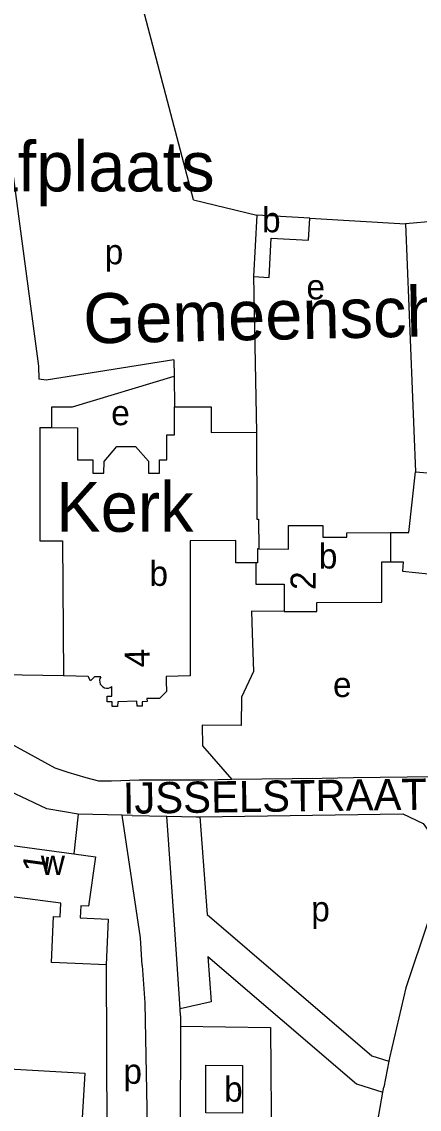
# Model space of a CAD drawing. Extents: x 156721 to 158827, y 386657 to 388950.
# Drawn here: x 157813.5 to 157877.1, y 387819.8 to 387994 of the extents above; entities that cross this region are included whole.
import ezdxf

# ---------------------------------------------------------------- set-up
doc = ezdxf.new("R2010")
doc.units = 0
for name, color, linetype in [('BLT_Basislijn', 7, 'Continuous'), ('BLT_Bebouwing', 7, 'Continuous'), ('BLT_Bebouwing_beschrifting', 7, 'Continuous'), ('BLT_Centroide', 7, 'Continuous'), ('BLT_Huisnummer', 7, 'Continuous'), ('BLT_Onderverdeling_panden', 7, 'Continuous'), ('BLT_Straatnaam', 7, 'Continuous'), ('BLT_Terrein_beschrifting', 7, 'Continuous')]:
    doc.layers.add(name, color=color, linetype=linetype)

msp = doc.modelspace()

# ---------------------------------------------------------------- linework, layer by layer
at = {"layer": 'BLT_Basislijn'}
for p, q in [((157808.47, 387996.14), (157816.14, 387938.84)), ((157840.94, 387965.51), (157851.08, 387963.02)), ((157859.55, 387962.56), (157874.87, 387961.65)), ((157850.54, 387953.19), (157851.01, 387928.27)), ((157837.8, 387939.88), (157837.84, 387937.27)), ((157816.14, 387938.84), (157816.19, 387936.76)), ((157837.84, 387937.27), (157837.92, 387932.34)), ((157820.14, 387889.23), (157810.2, 387889.4)), ((157861.54, 387872.83), (157847.06, 387872.62)), ((157866.57, 387872.9), (157861.54, 387872.83)), ((157879.41, 387873.08), (157866.57, 387872.9)), ((157822.51, 387867.07), (157821.79, 387860.74)), ((157831.11, 387866.88), (157829.55, 387866.92)), ((157831.11, 387866.88), (157836.67, 387866.78)), ((157836.67, 387866.78), (157841.36, 387866.69)), ((157841.36, 387866.69), (157841.97, 387866.69)), ((157826.99, 387842.98), (157827.14, 387801.77)), ((157838.87, 387834.81), (157838.8, 387835.91)), ((157838.87, 387834.81), (157838.87, 387833.11)), ((157838.87, 387833.11), (157838.78, 387812.36)), ((157872.2, 387827.51), (157871.39, 387823.37)), ((157872.31, 387828.07), (157872.2, 387827.51)), ((157804.07, 387826.71), (157823.54, 387825.62)), ((157823.54, 387825.62), (157823.14, 387818.44)), ((157871.24, 387822.56), (157871.39, 387823.37))]:
    msp.add_line(p, q, dxfattribs=at)
for points in [[(157840.94, 387965.51), (157833.14, 387995.09), (157831.97, 387999.08)], [(157899.13, 387963.78), (157874.87, 387961.65)], [(157874.87, 387961.65), (157876.48, 387921.94)], [(157837.8, 387939.88), (157817.38, 387936.58), (157816.19, 387936.76)], [(157818.28, 387929.01), (157818.28, 387932.31), (157821.57, 387932.31), (157837.84, 387937.27)], [(157855.47, 387899.55), (157850.22, 387899.62), (157850.34, 387896.1)], [(157850.34, 387896.1), (157850.56, 387889.92), (157848.63, 387885.85), (157848.55, 387881.3), (157842.34, 387881.34), (157842.37, 387878.06), (157847.06, 387872.62)], [(157818.98, 387874.38), (157818.82, 387874.44), (157810.03, 387879.29)], [(157822.51, 387867.07), (157817.49, 387867.93), (157808.39, 387872.24), (157801.49, 387873.81), (157797.02, 387874.3)], [(157847.06, 387872.62), (157842.65, 387872.56), (157832.27, 387872.56), (157827.84, 387872.39), (157825.8, 387872.39), (157823.76, 387872.91), (157820.86, 387873.76), (157818.98, 387874.38)], [(157829.55, 387866.92), (157822.51, 387867.07)], [(157832.75, 387842.86), (157832.45, 387847.31), (157829.55, 387866.92)], [(157838.8, 387835.91), (157837.97, 387848.61), (157836.67, 387866.78)], [(157841.97, 387866.69), (157874.43, 387867.12), (157877.68, 387865.6), (157880.08, 387862.25), (157880.27, 387858.93), (157878.55, 387850.12), (157874.95, 387839.3), (157872.31, 387828.07)], [(157841.97, 387866.69), (157843.11, 387851.02), (157869.5, 387828.36), (157872.2, 387827.51)], [(157843.25, 387844.3), (157843.76, 387837.03), (157838.8, 387835.91)], [(157843.25, 387844.3), (157867.02, 387823.9), (157871.24, 387822.56)], [(157832.75, 387842.86), (157833.15, 387836.85), (157833.93, 387794.56)], [(157838.87, 387833.11), (157853.28, 387832.94), (157853.45, 387812.51), (157838.78, 387812.36)], [(157869.12, 387799.66), (157869.03, 387805.46), (157870.01, 387815.52), (157871.24, 387822.56)]]:
    msp.add_lwpolyline(points, dxfattribs=at)
at = {"layer": 'BLT_Bebouwing'}
for p, q in [((157816.37, 387929.04), (157818.28, 387929.01)), ((157851.34, 387914.34), (157851.4, 387909.58)), ((157856.15, 387909.56), (157856.16, 387913.34)), ((157856.16, 387913.34), (157861.67, 387913.34)), ((157861.67, 387913.34), (157861.66, 387911.46)), ((157861.66, 387911.46), (157865.48, 387911.45)), ((157865.48, 387911.45), (157865.49, 387912.14)), ((157865.49, 387912.14), (157872.49, 387912.2)), ((157872.49, 387912.2), (157875.43, 387912.22)), ((157851.4, 387909.58), (157856.15, 387909.56)), ((157855.47, 387899.55), (157855.47, 387899.54)), ((157855.47, 387899.54), (157860.67, 387899.54)), ((157840.4, 387896.37), (157840.41, 387889.27))]:
    msp.add_line(p, q, dxfattribs=at)
for points in [[(157851.08, 387963.02), (157850.54, 387953.19)], [(157859.55, 387962.56), (157851.08, 387963.02)], [(157859.35, 387959.04), (157859.55, 387962.56)], [(157853.04, 387953.05), (157853.38, 387959.37)], [(157853.38, 387959.37), (157859.35, 387959.04)], [(157850.54, 387953.19), (157853.04, 387953.05)], [(157833.72, 387923.62), (157833.72, 387921.71), (157835.49, 387921.71), (157835.49, 387923.87), (157836.67, 387923.87), (157836.67, 387927.84), (157837.92, 387927.84), (157837.92, 387932.34)], [(157837.92, 387932.34), (157843.77, 387932.34), (157843.79, 387928.24)], [(157816.37, 387929.04), (157816.37, 387915.67), (157816.37, 387910.86), (157820, 387910.85), (157820.14, 387889.23)], [(157818.28, 387929.01), (157822.36, 387928.95), (157822.37, 387923.86), (157824.83, 387923.86), (157824.83, 387921.7), (157826.61, 387921.7), (157826.62, 387923.56)], [(157843.79, 387928.24), (157851.01, 387928.27)], [(157851.01, 387928.27), (157851.1, 387914.34), (157851.34, 387914.34)], [(157826.62, 387923.56), (157828.65, 387925.96)], [(157828.65, 387925.96), (157831.68, 387925.97)], [(157831.68, 387925.97), (157833.72, 387923.62)], [(157875.43, 387912.22), (157876.48, 387921.94)], [(157876.48, 387921.94), (157882.26, 387921.42)], [(157874.37, 387906.03), (157880.62, 387905.36), (157881.12, 387910.97), (157882.88, 387910.81), (157883.48, 387917.47), (157881.88, 387917.61), (157882.03, 387919.3)], [(157850.9, 387907.37), (157847.72, 387907.37), (157847.7, 387910.92), (157840.4, 387910.89), (157840.4, 387896.37)], [(157850.9, 387907.37), (157850.9, 387903.94), (157855.47, 387903.94), (157855.47, 387899.55)], [(157871.11, 387901.06), (157871.09, 387907.49), (157872.48, 387907.5)], [(157872.48, 387907.5), (157874.52, 387907.51), (157874.37, 387906.03)], [(157860.67, 387899.54), (157860.67, 387900.98), (157871.11, 387901.06)], [(157826.1, 387889.11), (157825.11, 387889.09), (157824.47, 387888.46), (157824.09, 387889.14), (157820.14, 387889.23)], [(157826.1, 387889.11), (157825.97, 387888.83), (157825.91, 387888.53), (157825.93, 387888.22), (157826.03, 387887.93), (157826.21, 387887.68), (157826.44, 387887.48), (157826.71, 387887.34), (157827.02, 387887.28), (157827.32, 387887.3), (157827.62, 387887.4), (157827.86, 387887.55)], [(157840.41, 387889.27), (157836.55, 387889.15), (157836.58, 387888.4), (157836.6, 387886.76), (157835.49, 387885.62), (157833.5, 387885.6), (157833.51, 387885.15), (157832.75, 387885.11), (157832.75, 387884.38), (157831.92, 387884.37), (157831.88, 387885.17), (157828.82, 387885.07), (157828.8, 387884.35), (157827.91, 387884.35), (157827.91, 387885.11), (157827.15, 387885.09), (157827.14, 387885.98), (157827.89, 387886), (157827.86, 387887.55)], [(157826.99, 387842.98), (157821.99, 387843.19), (157818.22, 387843.35), (157818.54, 387850.71), (157819.59, 387850.66), (157819.69, 387852.84), (157805.69, 387854.63), (157806.12, 387857.82), (157806.8, 387862.78), (157821.79, 387860.74)], [(157821.79, 387860.74), (157825.24, 387860.26), (157824.16, 387852.34), (157822.89, 387852.4), (157822.81, 387850.48), (157827.3, 387850.29), (157826.99, 387842.98)], [(157842.91, 387826.87), (157848.8, 387826.86), (157848.79, 387819.22), (157842.9, 387819.23), (157842.91, 387826.87)]]:
    msp.add_lwpolyline(points, dxfattribs=at)
at = {"layer": 'BLT_Onderverdeling_panden'}
msp.add_line((157872.49, 387912.2), (157872.48, 387907.5), dxfattribs=at)
msp.add_lwpolyline([(157851.4, 387909.58), (157851.17, 387909.58), (157851.18, 387907.37), (157850.9, 387907.37)], dxfattribs=at)

# ---------------------------------------------------------------- texts
at = {"layer": 'BLT_Bebouwing_beschrifting'}
msp.add_text('Gemeenschapshuis', height=8, rotation=1.1997, dxfattribs=at).set_placement((157823.37, 387942.46))
msp.add_text('Kerk', height=8, dxfattribs=at).set_placement((157818.95, 387912.32))
at = {"layer": 'BLT_Centroide'}
for s, p in [('b', (157851.91, 387960.3)), ('p', (157826.73, 387955.17)), ('e', (157859.02, 387949.55)), ('e', (157827.77, 387929.39)), ('b', (157861, 387906.44)), ('b', (157833.89, 387903.66)), ('e', (157863.27, 387885.85)), ('w', (157816.5, 387857.36)), ('p', (157859.79, 387849.93)), ('p', (157829.72, 387823.9)), ('b', (157845.84, 387821.05))]:
    msp.add_text(s, height=4, dxfattribs=at).set_placement(p)
at = {"layer": 'BLT_Huisnummer'}
for s, rotation, p in [('2', 90, (157860.48, 387903.01)), ('4', 91.0693, (157833.95, 387890.64)), ('1', 82.2287, (157817.46, 387857.53))]:
    msp.add_text(s, height=4, rotation=rotation, dxfattribs=at).set_placement(p)
at = {"layer": 'BLT_Straatnaam'}
msp.add_text('IJSSELSTRAAT', height=5, rotation=0.7788, dxfattribs=at).set_placement((157829.66, 387867.15))
at = {"layer": 'BLT_Terrein_beschrifting'}
msp.add_text('Begraafplaats', height=8, dxfattribs=at).set_placement((157778.31, 387966.84))

doc.saveas('drawing.dxf')
